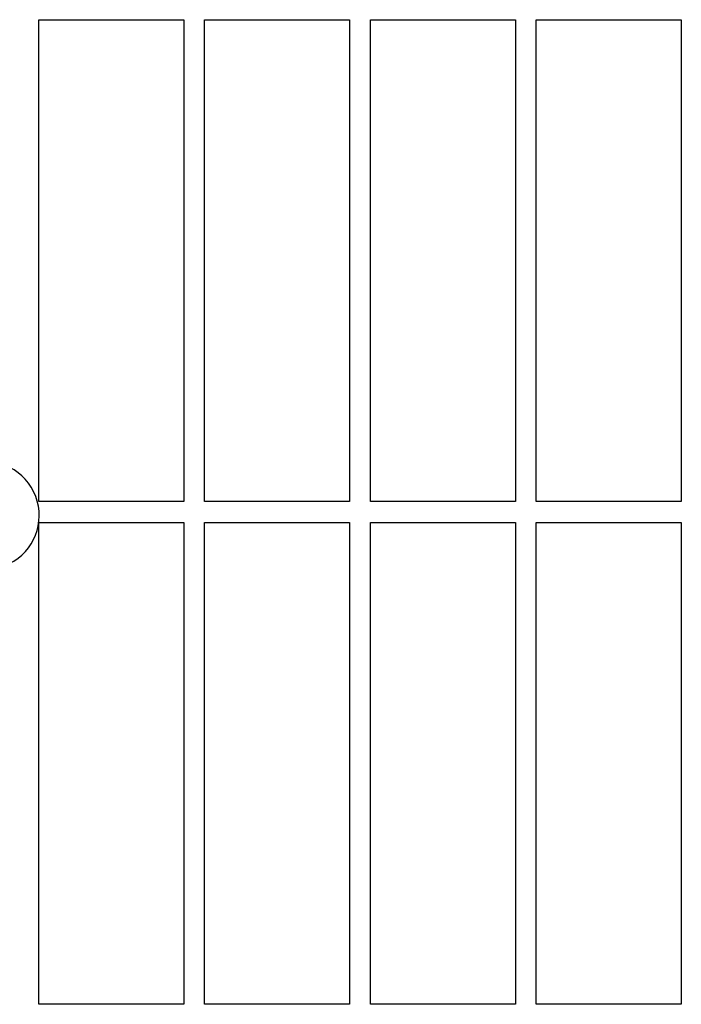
# Model space of a CAD drawing. Header units: inches. Extents: x 24 to 1128, y -69 to 748.
# Tile 650 of 656: x 757 to 761, y 641 to 647. Entities that reach past the tile are written whole.
import ezdxf

# ---------------------------------------------------------------- set-up
doc = ezdxf.new("R2010")
doc.units = ezdxf.units.IN
doc.header["$LTSCALE"] = 32
doc.header["$MEASUREMENT"] = 0
doc.layers.add('Visible (ANSI)', color=7, linetype='Continuous', lineweight=30)

msp = doc.modelspace()

# ---------------------------------------------------------------- linework, layer by layer
at = {"layer": 'Visible (ANSI)'}
for p, q in [((757.17313, 643.86978), (757.17313, 646.77603)), ((757.17313, 646.77603), (758.04813, 646.77603)), ((758.04813, 646.77603), (758.04813, 643.86978)), ((758.17313, 643.86978), (758.17313, 646.77603)), ((758.17313, 646.77603), (759.04813, 646.77603)), ((759.04813, 646.77603), (759.04813, 643.86978)), ((759.17313, 643.86978), (759.17313, 646.77603)), ((759.17313, 646.77603), (760.04813, 646.77603)), ((760.04813, 646.77603), (760.04813, 643.86978)), ((760.17313, 643.86978), (760.17313, 646.77603)), ((760.17313, 646.77603), (761.04813, 646.77603)), ((761.04813, 646.77603), (761.04813, 643.86978)), ((758.04813, 643.86978), (757.17313, 643.86978)), ((759.04813, 643.86978), (758.17313, 643.86978)), ((760.04813, 643.86978), (759.17313, 643.86978)), ((761.04813, 643.86978), (760.17313, 643.86978)), ((757.17336, 643.74478), (758.04813, 643.74478)), ((758.04813, 643.74478), (758.04813, 640.83853)), ((758.17313, 640.83853), (758.17313, 643.74478)), ((758.17313, 643.74478), (759.04813, 643.74478)), ((759.04813, 643.74478), (759.04813, 640.83853)), ((759.17313, 640.83853), (759.17313, 643.74478)), ((759.17313, 643.74478), (760.04813, 643.74478)), ((760.04813, 643.74478), (760.04813, 640.83853)), ((760.17313, 640.83853), (760.17313, 643.74478)), ((760.17313, 643.74478), (761.04813, 643.74478)), ((761.04813, 643.74478), (761.04813, 640.83853)), ((757.17313, 640.83853), (757.17313, 643.74307)), ((758.04813, 640.83853), (757.17313, 640.83853)), ((759.04813, 640.83853), (758.17313, 640.83853)), ((760.04813, 640.83853), (759.17313, 640.83853)), ((761.04813, 640.83853), (760.17313, 640.83853))]:
    msp.add_line(p, q, dxfattribs=at)
msp.add_arc((756.85105, 643.78648), 0.325, 296.661127, 104.822474, dxfattribs=at)

doc.saveas('drawing.dxf')
